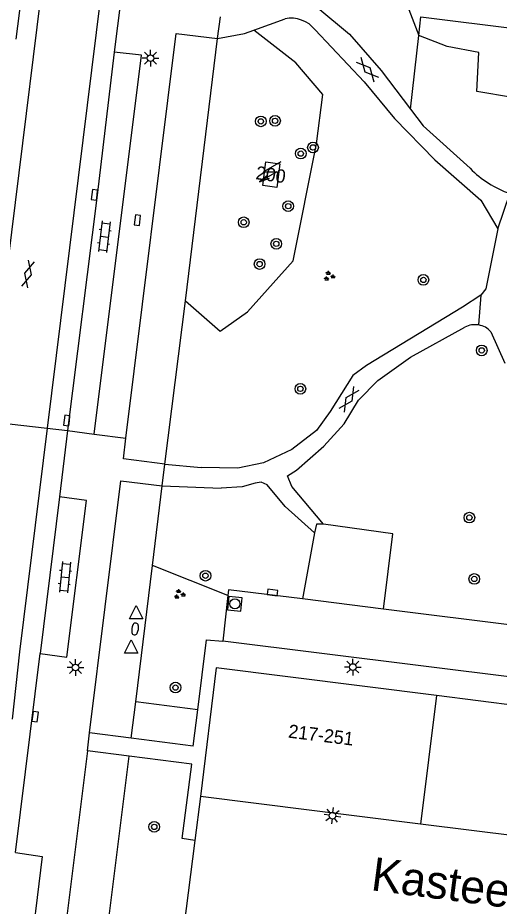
# Model space of a CAD drawing. Extents: x 131000 to 133014, y 396499 to 399001.
# Drawn here: x 131291.1 to 131327.1, y 396878.8 to 396945.3 of the extents above; entities that cross this region are included whole.
import ezdxf

# ---------------------------------------------------------------- set-up
doc = ezdxf.new("R2010")
doc.units = 0
for name, color, linetype in [('gg-anno-huisnummerreeks BGT', 7, 'Continuous'), ('gg-anno-openbare ruimte label', 7, 'Continuous'), ('gg-bbg-hoofdgebouw', 7, 'Continuous'), ('gg-bbg-tussenscheiding', 7, 'Continuous'), ('gg-knt-verharding', 7, 'Continuous'), ('gg-knt-verharding nz', 7, 'Continuous'), ('gt-grn-groengrens', 7, 'Continuous'), ('gt-grn-weggrens', 7, 'Continuous'), ('gt-symb-boom', 7, 'Continuous'), ('gt-symb-brandkraan', 7, 'Continuous'), ('gt-symb-gesloten verharding', 7, 'Continuous'), ('gt-symb-groenvak', 7, 'Continuous'), ('gt-symb-klinker verharding', 7, 'Continuous'), ('gt-symb-kolk', 7, 'Continuous'), ('gt-symb-lichtmast', 7, 'Continuous'), ('gt-symb-rioolschacht', 7, 'Continuous'), ('gt-symb-trafo symbool', 7, 'Continuous'), ('gt-symb-waterafsluiter', 7, 'Continuous')]:
    doc.layers.add(name, color=color, linetype=linetype)

# ---------------------------------------------------------------- blocks, each defined once
blk = doc.blocks.new('gt0-LMAST')
at = {"layer": 'gt-symb-lichtmast'}
for p, q in [((-0.182, 0.173), (-0.447, 0.438)), ((-0.005, 0.246), (-0.005, 0.621)), ((0.172, 0.173), (0.437, 0.438)), ((-0.255, -0.004), (-0.63, -0.004)), ((-0.182, -0.181), (-0.447, -0.446)), ((-0.005, -0.254), (-0.005, -0.629)), ((0.437, -0.446), (0.172, -0.181)), ((0.245, -0.004), (0.62, -0.004))]:
    blk.add_line(p, q, dxfattribs=at)
blk.add_circle((-0.005, -0.004), 0.25, dxfattribs=at)
blk = doc.blocks.new('gt0-KOLK')
at = {"layer": 'gt-symb-kolk'}
blk.add_lwpolyline([(0, 0), (0.375, 0), (0.375, 0.4), (-0.375, 0.4), (-0.375, 0), (0, 0)], dxfattribs=at)
blk = doc.blocks.new('gt0-BOOM')
at = {"layer": 'gt-symb-boom'}
for radius in [0.4, 0.2]:
    blk.add_circle((0, 0), radius, dxfattribs=at)
blk = doc.blocks.new('gt0-HSP')
at = {"layer": 'gt-symb-trafo symbool'}
for points in [[(0.771, 0.746), (-0.529, -0.004), (0.471, -0.004), (-0.829, -0.754)], [(-0.217, -0.24), (-0.829, -0.754), (-0.077, -0.48)]]:
    blk.add_lwpolyline(points, dxfattribs=at)
blk = doc.blocks.new('gt0-GESVH1')
at = {"layer": 'gt-symb-gesloten verharding'}
for p, q in [((-0.992, -0.261), (0.008, 0.239)), ((0.008, -0.261), (-0.992, 0.239)), ((0.008, 0.239), (1.008, -0.261)), ((1.008, 0.239), (0.008, -0.261))]:
    blk.add_line(p, q, dxfattribs=at)
blk = doc.blocks.new('gt0-GRVAK')
at = {"layer": 'gt-symb-groenvak'}
for p, q in [((-0.11, 0.189), (-0.228, 0.24)), ((-0.182, 0.153), (0.088, 0.153)), ((-0.091, 0.211), (-0.156, 0.322)), ((-0.047, 0.214), (-0.047, 0.393)), ((-0.004, 0.211), (0.061, 0.322)), ((0.015, 0.189), (0.133, 0.24)), ((0.262, -0.052), (0.197, 0.059)), ((0.305, -0.049), (0.305, 0.13)), ((0.349, -0.052), (0.414, 0.059)), ((-0.245, -0.228), (-0.363, -0.177)), ((-0.318, -0.264), (-0.047, -0.264)), ((-0.226, -0.206), (-0.291, -0.095)), ((-0.183, -0.203), (-0.183, -0.024)), ((-0.139, -0.206), (-0.074, -0.095)), ((-0.12, -0.228), (-0.002, -0.177)), ((0.243, -0.074), (0.125, -0.023)), ((0.17, -0.11), (0.441, -0.11)), ((0.368, -0.074), (0.486, -0.023))]:
    blk.add_line(p, q, dxfattribs=at)
blk = doc.blocks.new('gt0-RS')
at = {"layer": 'gt-symb-rioolschacht'}
blk.add_lwpolyline([(-0.5, -0.5), (0.5, -0.5), (0.5, 0.5), (-0.5, 0.5)], close=True, dxfattribs=at)
blk.add_circle((0, 0), 0.375, dxfattribs=at)
blk = doc.blocks.new('gt0-WAFSL')
at = {"layer": 'gt-symb-waterafsluiter'}
for p, q in [((-0.5, -0.333), (0, 0.667)), ((0, 0.667), (0.5, -0.333)), ((0.5, -0.333), (-0.5, -0.333))]:
    blk.add_line(p, q, dxfattribs=at)
blk = doc.blocks.new('gt0-BR')
at = {"layer": 'gt-symb-brandkraan'}
for centre, radius, start, end in [((-0.244, 0), 0.206, 107.56694, 252.43307), ((0.599, -2.664), 3, 106.89205, 107.56694), ((0, -0.691), 0.938, 73.10799, 106.89205), ((-0.599, -2.664), 3, 72.43309, 73.10799), ((0.244, 0), 0.206, 287.56695, 72.43309), ((0.599, 2.664), 3, 252.43307, 253.10797), ((0, 0.691), 0.938, 253.10797, 286.89206), ((-0.599, 2.664), 3, 286.89206, 287.56695)]:
    blk.add_arc(centre, radius, start, end, dxfattribs=at)
blk = doc.blocks.new('gt0-KL1')
at = {"layer": 'gt-symb-klinker verharding'}
for p, q in [((-1.15, 0.3), (1.15, 0.3)), ((-1, -0.3), (-1, 0.3)), ((-0.5, 0.3), (-0.5, 0.45)), ((0, -0.3), (0, 0.3)), ((0.5, 0.3), (0.5, 0.45)), ((1, -0.3), (1, 0.3)), ((-1.15, -0.3), (1.15, -0.3)), ((-0.5, -0.45), (-0.5, -0.3)), ((0.5, -0.45), (0.5, -0.3))]:
    blk.add_line(p, q, dxfattribs=at)

msp = doc.modelspace()

# ---------------------------------------------------------------- linework, layer by layer
at = {"layer": 'gg-bbg-hoofdgebouw'}
for p, q in [((131321.24, 396945.37), (131333.34, 396943.88)), ((131339.083, 396892.46), (131322.426, 396894.549)), ((131321.223, 396884.938), (131304.73, 396887.01)), ((131337.877, 396882.847), (131321.223, 396884.938))]:
    msp.add_line(p, q, dxfattribs=at)
for points in [[(131309.64, 396934.51), (131310.69, 396934.36), (131310.46, 396932.6), (131309.41, 396932.75), (131309.64, 396934.51)], [(131322.426, 396894.549), (131305.92, 396896.62), (131304.73, 396887.01)]]:
    msp.add_lwpolyline(points, dxfattribs=at)
at = {"layer": 'gg-bbg-tussenscheiding'}
msp.add_line((131322.426, 396894.549), (131321.223, 396884.938), dxfattribs=at)
at = {"layer": 'gg-knt-verharding'}
for p, q in [((131291.412, 396947.706), (131290.905, 396943.708)), ((131298.77, 396946.685), (131298.289, 396942.726)), ((131306.014, 396943.746), (131306.242, 396945.368)), ((131308.728, 396944.375), (131311.07, 396945.23)), ((131326.49, 396921.798), (131327.537, 396919.437)), ((131294.791, 396914.395), (131294.172, 396909.426)), ((131294.791, 396914.395), (131296.77, 396914.137)), ((131301.864, 396910.253), (131302.066, 396911.893)), ((131302.066, 396911.893), (131304.79, 396911.62)), ((131301.864, 396910.253), (131306.29, 396910.09)), ((131294.172, 396909.426), (131292.727, 396897.697)), ((131313.28, 396906.749), (131312.387, 396901.786)), ((131306.783, 396902.051), (131306.41, 396898.63)), ((131350.53, 396897.023), (131318.458, 396901.029)), ((131361.16, 396891.78), (131306.41, 396898.63)), ((131290.895, 396882.809), (131292.727, 396897.697)), ((131304.2, 396890.76), (131304.539, 396893.489)), ((131299.552, 396891.359), (131296.435, 396891.76)), ((131304.2, 396890.76), (131299.552, 396891.359)), ((131296.273, 396890.428), (131291.728, 396853.698)), ((131299.397, 396890.021), (131296.273, 396890.428)), ((131304.09, 396889.41), (131299.397, 396890.021)), ((131304.73, 396887.01), (131304.312, 396883.7)), ((131304.312, 396883.7), (131302.573, 396869.912))]:
    msp.add_line(p, q, dxfattribs=at)
for points in [[(131312.418, 396964.437), (131312.41, 396963.95), (131312.69, 396958.92), (131311.75, 396953.11), (131312.09, 396950.2), (131312.6, 396948.05), (131313.52, 396946.04), (131315.9, 396944.08), (131318.28, 396941.36), (131320.477, 396938.463)], [(131299.158, 396913.838), (131302.909, 396944.114), (131306.014, 396943.746)], [(131306.014, 396943.746), (131308.03, 396944.12), (131308.728, 396944.375)], [(131313.33, 396944.4), (131317.01, 396940.51), (131319.26, 396937.77), (131322.29, 396934.67), (131325.743, 396931.638), (131327, 396929.513)], [(131298.289, 396942.726), (131296.994, 396932.022), (131294.791, 396914.395)], [(131296.77, 396914.137), (131300.326, 396942.507), (131298.289, 396942.726)], [(131320.477, 396938.463), (131321.42, 396937.22), (131324.94, 396934.037)], [(131327, 396929.513), (131326.117, 396925.016), (131325.724, 396924.54)], [(131325.724, 396924.54), (131324.36, 396923.629), (131317.17, 396919.28), (131316.14, 396918.53), (131314.45, 396915.83), (131313.43, 396914.41), (131311.58, 396912.98), (131309.46, 396911.98), (131307.55, 396911.59), (131304.79, 396911.62)], [(131313.942, 396907.38), (131311.586, 396910.208), (131311.246, 396910.997), (131311.93, 396911.43), (131313.99, 396913.23), (131315.49, 396914.89), (131316.57, 396916.67), (131318.02, 396918.15), (131320.48, 396919.9), (131324.539, 396922.13)], [(131302.066, 396911.893), (131298.965, 396912.278), (131299.158, 396913.838)], [(131296.435, 396891.76), (131298.774, 396910.638), (131301.864, 396910.253)], [(131313.28, 396906.749), (131311.075, 396908.718), (131309.745, 396910.325), (131309.277, 396910.542), (131308.83, 396910.47), (131307.87, 396910.18), (131306.29, 396910.09)], [(131292.727, 396897.697), (131294.721, 396897.422), (131296.201, 396909.159), (131294.172, 396909.426)], [(131313.942, 396907.38), (131313.424, 396907.386), (131313.28, 396906.749)], [(131318.458, 396901.029), (131319.152, 396906.656), (131313.942, 396907.38)], [(131312.387, 396901.786), (131306.83, 396902.48), (131306.783, 396902.051)], [(131304.539, 396893.489), (131305.19, 396898.72), (131306.41, 396898.63)], [(131304.312, 396883.7), (131303.37, 396883.86), (131304.09, 396889.41)], [(131290.895, 396882.809), (131292.897, 396882.519), (131288.763, 396848.958)]]:
    msp.add_lwpolyline(points, dxfattribs=at)
for centre, radius, start, end in [((131311.516, 396942.952), 2.321, 38.58865, 101.07916), ((131330.231, 396939.088), 7.315, 223.66855, 251.47407), ((131325.304, 396920.732), 1.593, 80.31743, 118.69715), ((131325.305, 396920.731), 1.594, 41.9978, 80.37102)]:
    msp.add_arc(centre, radius, start, end, dxfattribs=at)
at = {"layer": 'gg-knt-verharding nz'}
for p, q in [((131288.85, 396915.092), (131298.227, 396990.956)), ((131302.662, 396990.368), (131293.26, 396914.575)), ((131318.458, 396901.029), (131312.387, 396901.786))]:
    msp.add_line(p, q, dxfattribs=at)
msp.add_lwpolyline([(131293.26, 396914.575), (131291.182, 396897.823), (131290.644, 396892.786)], dxfattribs=at)
at = {"layer": 'gt-grn-groengrens'}
for p, q in [((131321.085, 396943.97), (131321.24, 396945.37)), ((131320.477, 396938.463), (131321.085, 396943.97)), ((131303.607, 396924.119), (131306.014, 396943.746)), ((131302.066, 396911.893), (131303.607, 396924.119)), ((131301.159, 396904.283), (131301.864, 396910.253)), ((131299.891, 396894.088), (131301.159, 396904.283)), ((131306.783, 396902.051), (131301.159, 396904.283)), ((131299.552, 396891.359), (131299.891, 396894.088)), ((131304.539, 396893.489), (131299.891, 396894.088)), ((131294.835, 396853.285), (131299.397, 396890.021))]:
    msp.add_line(p, q, dxfattribs=at)
for points in [[(131315.698, 396963.959), (131315.389, 396961.874), (131317.536, 396959.267), (131319.223, 396955.816), (131319.146, 396949.069), (131321.085, 396943.97)], [(131303.607, 396924.119), (131306.209, 396921.842), (131308.249, 396923.29), (131311.671, 396927.109), (131313.427, 396935.861), (131313.909, 396939.553), (131311.869, 396941.923), (131308.728, 396944.375)], [(131332.706, 396938.735), (131328.118, 396939.331), (131325.434, 396939.791), (131325.587, 396942.704), (131323.21, 396943.164), (131321.085, 396943.97)]]:
    msp.add_lwpolyline(points, dxfattribs=at)
at = {"layer": 'gt-grn-weggrens'}
for p, q in [((131327, 396929.513), (131327.907, 396932.152)), ((131325.724, 396924.54), (131325.572, 396922.303)), ((131288.85, 396915.092), (131293.26, 396914.575)), ((131293.26, 396914.575), (131294.791, 396914.395)), ((131296.77, 396914.137), (131299.158, 396913.838)), ((131296.273, 396890.428), (131296.435, 396891.76))]:
    msp.add_line(p, q, dxfattribs=at)

# ---------------------------------------------------------------- block references
at = {"layer": 'gt-symb-boom'}
for p in [(131309.257, 396937.544), (131310.323, 396937.587), (131313.166, 396935.594), (131312.249, 396935.136), (131311.31, 396931.195), (131307.976, 396929.99), (131310.415, 396928.377), (131309.17, 396926.864), (131321.434, 396925.676), (131325.798, 396920.398), (131312.219, 396917.521), (131305.113, 396903.53), (131302.867, 396895.155), (131301.278, 396884.724)]:
    msp.add_blockref('gt0-BOOM', p, dxfattribs=at)
at = {"layer": 'gt-symb-boom', "rotation": 90}
for p in [(131324.875, 396907.88), (131325.246, 396903.285)]:
    msp.add_blockref('gt0-BOOM', p, dxfattribs=at)
at = {"layer": 'gt-symb-brandkraan', "rotation": -98.9726266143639}
msp.add_blockref('gt0-BR', (131299.843, 396899.54), dxfattribs=at)
at = {"layer": 'gt-symb-gesloten verharding'}
for p, rotation in [((131317.25, 396941.422), -48.161850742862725), ((131291.811, 396926.112), 75.57446821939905), ((131315.849, 396916.735), 56.62779761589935)]:
    msp.add_blockref('gt0-GESVH1', p, dxfattribs=dict(at, rotation=rotation))
at = {"layer": 'gt-symb-groenvak'}
for p in [(131314.367, 396925.955), (131303.154, 396902.137)]:
    msp.add_blockref('gt0-GRVAK', p, dxfattribs=at)
at = {"layer": 'gt-symb-klinker verharding'}
for p, rotation in [((131297.539, 396928.916), -97.00425924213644), ((131294.587, 396903.416), -95.5109769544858)]:
    msp.add_blockref('gt0-KL1', p, dxfattribs=dict(at, rotation=rotation))
at = {"layer": 'gt-symb-kolk'}
for p, rotation in [((131296.994, 396932.022), 83.10945167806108), ((131299.815, 396930.179), -97.40918403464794), ((131294.921, 396915.126), 82.99574075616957), ((131310.105, 396902.071), -7.125016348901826), ((131292.159, 396893), -97.06814005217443)]:
    msp.add_blockref('gt0-KOLK', p, dxfattribs=dict(at, rotation=rotation))
at = {"layer": 'gt-symb-lichtmast'}
for p in [(131301.004, 396942.282), (131295.387, 396896.663), (131316.153, 396896.696)]:
    msp.add_blockref('gt0-LMAST', p, dxfattribs=at)
at = {"layer": 'gt-symb-lichtmast', "rotation": -7.181878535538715}
msp.add_blockref('gt0-LMAST', (131314.627, 396885.566), dxfattribs=at)
at = {"layer": 'gt-symb-rioolschacht', "rotation": -6.200970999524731}
msp.add_blockref('gt0-RS', (131307.318, 396901.421), dxfattribs=at)
at = {"layer": 'gt-symb-trafo symbool'}
msp.add_blockref('gt0-HSP', (131309.99, 396933.762), dxfattribs=at)
at = {"layer": 'gt-symb-waterafsluiter'}
for p in [(131299.918, 396900.627), (131299.54, 396898.059)]:
    msp.add_blockref('gt0-WAFSL', p, dxfattribs=at)

# ---------------------------------------------------------------- texts
at = {"layer": 'gg-anno-huisnummerreeks BGT'}
for s, rotation, p in [('200', 351.9, (131308.835, 396933.223)), ('217-251', 352.9, (131311.276, 396891.411))]:
    msp.add_text(s, height=1, rotation=rotation, dxfattribs=at).set_placement(p)
at = {"layer": 'gg-anno-openbare ruimte label'}
msp.add_text('Kasteel Nijenrodestraat', height=2.5, rotation=352.6, dxfattribs=at).set_placement((131317.44, 396879.994))

doc.saveas('drawing.dxf')
